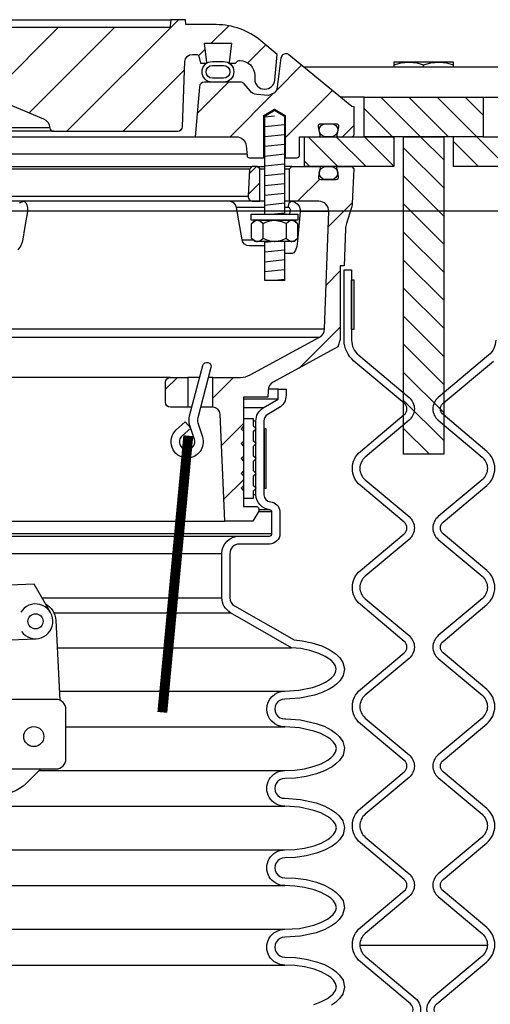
# Model space of a CAD drawing. Extents: x -169 to 7270, y -140 to 2984.
# Tile 561 of 656: x 6809.37 to 6815.29, y 410.02 to 422.42. Entities that reach past the tile are written whole.
import ezdxf

# ---------------------------------------------------------------- set-up
doc = ezdxf.new("R2010")
doc.units = 0
doc.header["$MEASUREMENT"] = 0
doc.header["$PDSIZE"] = 1
doc.layers.get('DEFPOINTS').update_dxf_attribs({"linetype": 'CONTINUOUS'})
for name, color, linetype in [('DIM', 3, 'CONTINUOUS'), ('FILL-CAP', 1, 'CONTINUOUS'), ('MULTI-PORT-MANHOLE', 4, 'CONTINUOUS'), ('MULTI-PORT-MANHOLE-HATCH', 252, 'CONTINUOUS'), ('MULTI-PORT-SHROUD', 1, 'CONTINUOUS'), ('MULTI-PORT-SPILL-BUCKET', 1, 'CONTINUOUS'), ('MULTI-PORT-SPILL-BUCKET-HATCH', 7, 'CONTINUOUS'), ('MULTI-PORT-SPILL-BUCKET-MANHOLE', 2, 'CONTINUOUS'), ('MULTI-PORT-SPILL-BUCKET-MANHOLE-HATCH', 7, 'CONTINUOUS'), ('MULTI-PORT-SPILL-BUCKET-SHROUD', 1, 'CONTINUOUS')]:
    doc.layers.add(name, color=color, linetype=linetype)
doc.layers.add('FREEZE-LINES', color=8, linetype='CONTINUOUS', plot=False)
doc.styles.add('SIMPLEX', font='simplex')
doc.dimstyles.new('DIM64', dxfattribs={"dimscale": 64, "dimtxt": 0.09375, "dimasz": 0.09375, "dimexe": 0.0625, "dimexo": 0.0625, "dimgap": 0.046875, "dimtad": 1, "dimdec": 4, "dimzin": 3, "dimdsep": 46, "dimlunit": 4, "dimtxsty": 'SIMPLEX', "dimcen": 0, "dimclrd": 256, "dimclre": 256, "dimclrt": 256, "dimadec": 0, "dimazin": 0, "dimtfac": 1, "dimtdec": 4, "dimtmove": 0, "dimatfit": 3, "dimfxl": 1, "dimfrac": 2, "dimtolj": 1, "dimtzin": 0, "dimarcsym": 0})
pattern_1 = [(135, (14796.21675, -756.0172), (0.176776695, 0.176776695), [])]
pattern_2 = [(45, (-1167.3131, -756.0172), (-0.35355339, 0.35355339), [])]

# ---------------------------------------------------------------- blocks, each defined once
blk = doc.blocks.new('*D54')
at = {"layer": 'DEFPOINTS', "color": 0, "transparency": 16777216}
for p in [(7015.694, 414.289), (6391.694, 410.007), (6391.694, 136.516)]:
    blk.add_point(p, dxfattribs=at)
at = {"layer": 'DIM', "lineweight": -2, "transparency": 16777216}
for p, q in [((7015.694, 410.289), (7015.694, 132.516)), ((6391.694, 406.007), (6391.694, 132.516)), ((7009.694, 136.516), (6397.694, 136.516))]:
    blk.add_line(p, q, dxfattribs=at)
at = {"layer": 'DIM', "transparency": 16777216}
for points in [[(6397.694, 137.516), (6397.694, 135.516), (6391.694, 136.516)], [(7009.694, 137.516), (7009.694, 135.516), (7015.694, 136.516)]]:
    blk.add_solid(points, dxfattribs=at)
at = {"layer": 'DIM', "transparency": 16777216, "insert": (6703.694, 144.087), "char_height": 6, "attachment_point": 5, "style": 'SIMPLEX'}
blk.add_mtext('\\A1;52\'-0" (F.V. TANK SLAB)', dxfattribs=at)

msp = doc.modelspace()

# ---------------------------------------------------------------- hatches: boundary and pattern name
at = {"layer": 'MULTI-PORT-MANHOLE-HATCH', "linetype": 'Continuous'}
h = msp.add_hatch(dxfattribs=at)
h.set_pattern_fill('LINE', color=256, scale=2, angle=45, style=0)
h.set_pattern_definition(pattern_1)
h.paths.add_polyline_path([(6813.70183, 421.44486), (6815.20183, 421.44486), (6815.20183, 420.94486), (6815.95183, 420.94486), (6815.95183, 420.56986), (6814.82683, 420.56986), (6814.82683, 420.94486), (6814.07683, 420.94486), (6814.07683, 420.56986), (6812.95183, 420.56986), (6812.95183, 420.94486), (6813.70183, 420.94486)])
h = msp.add_hatch(dxfattribs=at)
h.set_pattern_fill('LINE', color=256, scale=2, angle=45, style=0)
h.set_pattern_definition(pattern_1)
h.paths.add_polyline_path([(6814.19883, 420.94486), (6814.70483, 420.94486), (6814.70483, 416.94486), (6814.19883, 416.94486)])
at = {"layer": 'MULTI-PORT-SPILL-BUCKET-HATCH', "linetype": 'Continuous'}
h = msp.add_hatch(dxfattribs=at)
h.set_pattern_fill('LINE', color=256, scale=4, angle=45, style=0)
h.set_pattern_definition([(45, (-1031.51055, -784.51195), (-0.35355339, 0.35355339), [])])
edge = h.paths.add_edge_path(flags=16)
edge.add_line((6812.38933, 420.13236), (6812.38933, 420.53861))
edge.add_line((6812.38933, 420.53861), (6812.35808, 420.56986))
edge.add_line((6812.35808, 420.56986), (6812.29558, 420.56986))
edge.add_line((6812.29558, 420.56986), (6812.2626, 420.53688))
edge.add_line((6812.2626, 420.53688), (6812.24485, 420.19813))
edge.add_arc((6812.30727, 420.19486), 0.0625, 176.99787, 269.997947)
edge.add_line((6812.30726, 420.13236), (6812.38933, 420.13236))
edge = h.paths.add_edge_path()
edge.add_line((6811.26739, 417.91361), (6811.48587, 417.91361))
edge.add_line((6811.48587, 417.91361), (6811.48587, 417.53861))
edge.add_line((6811.48587, 417.53861), (6811.26739, 417.53861))
edge.add_arc((6811.26739, 417.60111), 0.0625, 180, 270, ccw=False)
edge.add_line((6811.20489, 417.60111), (6811.20489, 417.85111))
edge.add_arc((6811.26739, 417.85111), 0.0625, 90, 180, ccw=False)
edge = h.paths.add_edge_path()
edge.add_arc((6813.13247, 420.00736), 0.125, 358, 450)
edge.add_line((6813.13247, 420.13236), (6812.76433, 420.13236))
edge.add_line((6812.76433, 420.13236), (6812.76433, 420.53861))
edge.add_line((6812.76433, 420.53861), (6812.79558, 420.56986))
edge.add_line((6812.79558, 420.56986), (6813.13513, 420.56986))
edge.add_arc((6813.13514, 420.55486), 0.015, -11.010479, 90.011204, ccw=False)
edge.add_line((6813.14986, 420.552), (6813.12869, 420.44307))
edge.add_arc((6813.15936, 420.43711), 0.03125, 169.001697, 270.001442)
edge.add_line((6813.15936, 420.40586), (6813.3513, 420.40586))
edge.add_arc((6813.3513, 420.43711), 0.03125, 269.999681, 370.999427)
edge.add_line((6813.38198, 420.44307), (6813.3608, 420.552))
edge.add_arc((6813.3759, 420.55455), 0.01532, 88.573656, 189.573401, ccw=False)
edge.add_line((6813.37629, 420.56986), (6813.5471, 420.56986))
edge.add_line((6813.5471, 420.56986), (6813.5752, 420.53865))
edge.add_line((6813.5752, 420.53865), (6813.55234, 420.10251))
edge.add_arc((6813.30267, 420.11559), 0.25001, 342.100386, 357.000406, ccw=False)
edge.add_line((6813.54058, 420.03875), (6813.48061, 419.85308))
edge.add_arc((6813.71851, 419.77624), 0.25, 162.100003, 178.000095)
edge.add_line((6813.46866, 419.78497), (6813.45242, 419.31986))
edge.add_line((6813.45242, 419.31986), (6813.40187, 419.31986))
edge.add_line((6813.40187, 419.31986), (6813.40187, 418.38941))
edge.add_line((6813.40187, 418.38941), (6813.37442, 418.29642))
edge.add_line((6813.37442, 418.29642), (6812.56012, 417.85328))
edge.add_arc((6812.61987, 417.74349), 0.125, 118.554702, 177.000044)
edge.add_line((6812.49505, 417.75003), (6812.49052, 417.66361))
edge.add_line((6812.49052, 417.66361), (6812.18683, 417.66361))
edge.add_line((6812.18683, 417.66361), (6812.18683, 416.28861))
edge.add_line((6812.18683, 416.28861), (6812.34558, 416.28861))
edge.add_arc((6812.34558, 416.25736), 0.03125, 0, 90, ccw=False)
edge.add_line((6812.37683, 416.25736), (6812.37683, 416.22611))
edge.add_line((6812.37683, 416.22611), (6812.30466, 416.10111))
edge.add_line((6812.30466, 416.10111), (6811.95183, 416.10111))
edge.add_line((6811.95183, 416.10111), (6811.89298, 417.44895))
edge.add_arc((6811.79932, 417.44486), 0.09375, 2.499991, 90)
edge.add_line((6811.79932, 417.53861), (6811.79932, 417.91361))
edge.add_line((6811.79932, 417.91361), (6812.14972, 417.91361))
edge.add_arc((6812.14972, 418.1636), 0.25, 270.000244, 298.555091)
edge.add_line((6812.26922, 417.94402), (6813.14056, 418.41819))
edge.add_arc((6813.08081, 418.52799), 0.125, 298.554793, 357.999929)
edge.add_line((6813.20573, 418.52363), (6813.25739, 420.003))
h = msp.add_hatch(dxfattribs=at)
h.set_pattern_fill('LINE', color=256, scale=4, angle=45, style=0)
h.set_pattern_definition([(45, (-1167.3131, -756.0172), (-0.35355339, 0.35355339), [])])
edge = h.paths.add_edge_path()
edge.add_line((6812.38933, 420.13236), (6812.38933, 420.53861))
edge.add_line((6812.38933, 420.53861), (6812.35808, 420.56986))
edge.add_line((6812.35808, 420.56986), (6812.29558, 420.56986))
edge.add_line((6812.29558, 420.56986), (6812.2626, 420.53688))
edge.add_line((6812.2626, 420.53688), (6812.24485, 420.19813))
edge.add_arc((6812.30727, 420.19486), 0.0625, 176.99787, 269.997947)
edge.add_line((6812.30726, 420.13236), (6812.38933, 420.13236))
at = {"layer": 'MULTI-PORT-SPILL-BUCKET-MANHOLE-HATCH', "linetype": 'Continuous'}
h = msp.add_hatch(dxfattribs=at)
h.set_pattern_fill('LINE', color=256, scale=4, angle=45, style=0)
h.set_pattern_definition(pattern_2)
h.paths.add_polyline_path([(6811.44867, 421.89126, -0.40402688), (6811.54236, 421.98173), (6811.5923, 421.98173, -0.33946204), (6811.62248, 421.95857), (6811.64558, 421.87236), (6811.71433, 421.87236), (6811.72324, 421.88126), (6811.69363, 422.12236), (6812.03503, 422.12236), (6812.00542, 421.88126), (6812.01433, 421.87236), (6812.08308, 421.87236), (6812.10518, 421.89445, -0.19891237), (6812.12727, 421.90361), (6812.13933, 421.90361, -0.41421356), (6812.32683, 421.71611), (6812.32683, 421.66923, 0.41824171), (6812.45355, 421.54424, 0.39283658), (6812.57979, 421.65834), (6812.60808, 421.98173), (6812.40514, 422.15203, 0.17633049), (6811.8427, 422.35673), (6811.46012, 422.35673), (6811.45574, 422.41923), (6811.27084, 422.41923), (6811.26799, 422.37854), (6811.26515, 422.33784), (6811.2645, 422.32853), (6811.26384, 422.31924), (6807.63945, 422.31924), (6807.63815, 422.33784), (6807.6353, 422.37854), (6807.63246, 422.41923), (6807.44728, 422.41923), (6807.44291, 422.35673), (6807.27312, 422.35673), (6807.26875, 422.41923), (6807.08124, 422.41923), (6807.07687, 422.35673), (6806.82291, 422.35673), (6806.82291, 422.41923), (6806.70695, 422.41923), (6806.70695, 422.35673), (6806.48275, 422.35673), (6806.48275, 422.41923), (6806.36679, 422.41923), (6806.36679, 422.35673), (6805.82679, 422.35673), (6805.82242, 422.41923), (6805.63491, 422.41923), (6805.63054, 422.35673), (6805.5088, 422.35673), (6805.50443, 422.41923), (6805.31371, 422.41923), (6805.29226, 422.41673), (6805.27204, 422.41084), (6805.2531, 422.40161), (6805.23597, 422.38936), (6805.22116, 422.37438), (6805.20905, 422.35715), (6805.20304, 422.34545), (6805.19829, 422.33318), (6805.19461, 422.31932), (6805.19254, 422.30513), (6805.15701, 421.89899), (6805.12147, 421.49286), (6805.1164, 421.43497), (6805.11062, 421.36891), (6805.1068, 421.35294), (6805.0992, 421.33329), (6805.08843, 421.3152), (6805.07476, 421.29918), (6805.0586, 421.28566), (6805.04039, 421.27507), (6805.01304, 421.26479), (6804.9868, 421.26298), (6802.85481, 421.26298), (6802.8095, 421.27148), (6802.77036, 421.29582), (6802.74269, 421.3327), (6802.73028, 421.37709), (6802.6838, 421.90834), (6802.68996, 421.95941), (6802.71616, 422.00368), (6802.75798, 422.03365), (6802.80833, 422.04423), (6803.17038, 422.04423), (6803.21822, 422.05375), (6803.25877, 422.08085), (6803.28587, 422.1214), (6803.29539, 422.16923), (6803.29539, 422.29423), (6803.28587, 422.34207), (6803.25877, 422.38262), (6803.21822, 422.40972), (6803.17038, 422.41923), (6802.98287, 422.41923), (6802.9785, 422.35673), (6802.64209, 422.35673), (6802.59567, 422.36028), (6802.54925, 422.36393), (6802.50193, 422.36039), (6802.4539, 422.35673), (6802.39161, 422.35673), (6802.36881, 422.36279), (6802.35497, 422.37459), (6802.3286, 422.3952), (6802.29853, 422.40973), (6802.26595, 422.41728), (6802.23236, 422.41923), (6802.16709, 422.40859), (6802.11175, 422.3749), (6802.10251, 422.36693), (6802.08192, 422.35726), (6802.06726, 422.35673), (6802.03805, 422.35673), (6802.01567, 422.35849), (6801.99367, 422.36296), (6801.97189, 422.36891), (6801.95004, 422.37459), (6801.94854, 422.37492), (6801.94703, 422.37523), (6801.93465, 422.37704), (6801.92216, 422.37765), (6801.90813, 422.37688), (6801.89427, 422.37459), (6801.87242, 422.3689), (6801.85062, 422.36295), (6801.82858, 422.35849), (6801.80626, 422.35673), (6801.75678, 422.35673), (6801.73435, 422.36337), (6801.71957, 422.37401), (6801.7189, 422.37459), (6801.71228, 422.3801), (6801.70536, 422.38522), (6801.68349, 422.39791), (6801.65986, 422.40692), (6801.63438, 422.41229), (6801.60838, 422.41402), (6801.58088, 422.41209), (6801.55401, 422.40605), (6801.52838, 422.39547), (6801.50503, 422.38054), (6801.5014, 422.37762), (6801.49062, 422.36841), (6801.4681, 422.3577), (6801.45142, 422.35673), (6801.06096, 422.35673, 0.17632698), (6800.49852, 422.15202), (6800.29558, 421.98173), (6800.32387, 421.65834, 0.39283658), (6800.45011, 421.54424, 0.41824171), (6800.57683, 421.66923), (6800.57683, 421.71611, -0.41421356), (6800.76433, 421.90361), (6800.77639, 421.90361, -0.19891237), (6800.79848, 421.89445), (6800.82058, 421.87236), (6800.88933, 421.87236), (6800.89824, 421.88126), (6800.86863, 422.12236), (6801.21003, 422.12236), (6801.18042, 421.88126), (6801.18933, 421.87236), (6801.25808, 421.87236), (6801.28118, 421.95857, -0.3394582), (6801.31137, 421.98173), (6801.3613, 421.98173, -0.40402635), (6801.45499, 421.89125), (6801.48355, 421.07331, 0.40402635), (6801.54602, 421.01298), (6801.70465, 421.01298), (6801.75637, 421.01683), (6801.80809, 421.02053), (6802.16349, 421.01858), (6802.53039, 421.0169), (6802.5612, 421.01597), (6802.59192, 421.01352), (6802.6022, 421.01298), (6805.27824, 421.01298), (6805.32355, 421.02148), (6805.3627, 421.04582), (6805.39036, 421.0827), (6805.40278, 421.12709), (6805.47304, 421.93013), (6805.48545, 421.97452), (6805.51311, 422.0114), (6805.55226, 422.03573), (6805.59757, 422.04423), (6808.00244, 422.04423, -0.38887873), (6808.25149, 421.81602), (6808.25934, 421.72628, 0.38887873), (6808.3216, 421.66923), (6808.45791, 421.66923, -0.09968274), (6808.50629, 421.65949), (6809.67062, 421.17076, -0.27840381), (6809.74677, 421.0664), (6809.74745, 421.05863, 0.38887873), (6809.79726, 421.01299), (6811.35765, 421.01298, 0.40402623), (6811.42011, 421.0733)])
h = msp.add_hatch(dxfattribs=at)
h.set_pattern_fill('LINE', color=256, scale=4, angle=45, style=0)
h.set_pattern_definition(pattern_2)
edge = h.paths.add_edge_path()
edge.add_line((6811.63199, 421.5753), (6811.57683, 420.94486))
edge.add_line((6811.57683, 420.94486), (6812.0953, 420.94486))
edge.add_arc((6812.0953, 420.81986), 0.125, 5.000099, 90.000043, ccw=False)
edge.add_line((6812.21982, 420.83075), (6812.23058, 420.70776))
edge.add_arc((6812.26172, 420.71048), 0.03125, 185, 270)
edge.add_line((6812.26172, 420.67923), (6812.44313, 420.67923))
edge.add_line((6812.44313, 420.67923), (6812.44313, 421.21048))
edge.add_line((6812.44313, 421.21048), (6812.57683, 421.29082))
edge.add_line((6812.57683, 421.29082), (6812.71053, 421.21048))
edge.add_line((6812.71053, 421.21048), (6812.71053, 420.67923))
edge.add_line((6812.71053, 420.67923), (6812.85808, 420.67923))
edge.add_arc((6812.85808, 420.71048), 0.03125, 270, 360)
edge.add_line((6812.88933, 420.71048), (6812.88933, 420.94486))
edge.add_line((6812.88933, 420.94486), (6813.13438, 420.94486))
edge.add_arc((6813.13438, 420.96048), 0.01562, 270, 370.999746)
edge.add_line((6813.14971, 420.96346), (6813.12869, 421.07165))
edge.add_arc((6813.15936, 421.07761), 0.03125, 90.000847, 191.000593, ccw=False)
edge.add_line((6813.15936, 421.10886), (6813.3513, 421.10886))
edge.add_arc((6813.3513, 421.07761), 0.03125, -10.998303, 90.001443, ccw=False)
edge.add_line((6813.38198, 421.07165), (6813.3608, 420.96272))
edge.add_arc((6813.37553, 420.95986), 0.01501, 169.008936, 269.975776)
edge.add_line((6813.37553, 420.94486), (6813.54558, 420.94486))
edge.add_arc((6813.54558, 420.97611), 0.03125, 270, 360)
edge.add_line((6813.57683, 420.97611), (6813.57683, 421.31986))
edge.add_line((6813.57683, 421.31986), (6813.54852, 421.32517))
edge.add_line((6813.54852, 421.32517), (6812.75754, 421.97727))
edge.add_arc((6812.71787, 421.92898), 0.0625, 50.600528, 90)
edge.add_line((6812.71787, 421.99148), (6812.6771, 421.97615))
edge.add_line((6812.6771, 421.97615), (6812.65633, 421.93767))
edge.add_line((6812.65633, 421.93767), (6812.61104, 421.57072))
edge.add_line((6812.61104, 421.57072), (6812.59913, 421.53057))
edge.add_line((6812.59913, 421.53057), (6812.57404, 421.49671))
edge.add_line((6812.57404, 421.49671), (6812.50183, 421.46391))
edge.add_line((6812.50183, 421.46391), (6812.35272, 421.47696))
edge.add_arc((6812.36361, 421.60149), 0.125, 220.000141, 265.000351, ccw=False)
edge.add_line((6812.26785, 421.52114), (6812.19326, 421.61003))
edge.add_arc((6812.14539, 421.56986), 0.0625, 40.001024, 90.001569)
edge.add_line((6812.14539, 421.63236), (6811.69425, 421.63236))
edge.add_arc((6811.69425, 421.56986), 0.0625, 90, 175)

# ---------------------------------------------------------------- linework, layer by layer
at = {"layer": 'FILL-CAP', "linetype": 'Continuous'}
msp.add_lwpolyline([(6809.75875, 414.9504), (6809.55041, 415.30882), (6807.15118, 415.21034), (6806.97291, 414.83605)], dxfattribs=at)
for points in [[(6809.69358, 415.06252, -0.2587825), (6809.8236, 414.8528), (6809.87455, 413.84698)], [(6807.34596, 414.87228, 1.44499019), (6807.12426, 414.52816), (6807.82667, 414.37657, 0.19970767), (6808.0624, 414.41988, -0.13452379), (6808.56599, 414.58034), (6809.5786, 414.6219)]]:
    msp.add_lwpolyline(points, format="xyb", dxfattribs=at)
msp.add_lwpolyline([(6809.82683, 412.98145, 0.41421356), (6809.95183, 413.10645), (6809.95183, 413.73145, 0.41421356), (6809.82683, 413.85645), (6803.07683, 413.85645, 0.41421356), (6802.95183, 413.73145), (6802.95183, 413.10645, 0.41421356), (6803.07683, 412.98145)], format="xyb", close=True, dxfattribs=at)
at = {"layer": 'FILL-CAP', "color": 2, "linetype": 'Continuous'}
msp.add_lwpolyline([(6809.63466, 412.98145), (6809.4518, 412.79934, -0.44640039), (6808.70853, 412.84125, -0.36107386), (6808.70999, 412.9211, -0.04329968), (6808.77187, 412.98145)], format="xyb", dxfattribs=at)
at = {"layer": 'FILL-CAP', "color": 7, "linetype": 'Continuous'}
for centre, radius in [((6809.56963, 414.84046), 0.0955), ((6809.54733, 413.38845), 0.126)]:
    msp.add_circle(centre, radius, dxfattribs=at)
at = {"layer": 'FILL-CAP', "linetype": 'Continuous'}
msp.add_arc((6809.56956, 414.84046), 0.2188, 215.909869, 148.792524, dxfattribs=at)
at = {"layer": 'FREEZE-LINES', "linetype": 'Continuous'}
msp.add_line((7225.69428, 420.00736), (6181.69428, 420.00736), dxfattribs=at)
at = {"layer": 'MULTI-PORT-MANHOLE', "color": 1, "linetype": 'Continuous'}
msp.add_line((6814.45183, 421.81986), (6814.45183, 421.85072), dxfattribs=at)
at = {"layer": 'MULTI-PORT-MANHOLE', "linetype": 'Continuous'}
for p, q in [((6815.95518, 421.81986), (6812.94848, 421.81986)), ((6814.07683, 420.94486), (6813.70183, 420.94486)), ((6813.70183, 420.94486), (6814.07683, 420.94486)), ((6815.20183, 420.94486), (6814.82683, 420.94486))]:
    msp.add_line(p, q, dxfattribs=at)
at = {"layer": 'MULTI-PORT-MANHOLE', "color": 7, "linetype": 'Continuous'}
for p, q in [((6813.70183, 421.44486), (6813.40334, 421.44486)), ((6815.20183, 421.44486), (6815.50032, 421.44486)), ((6815.25368, 410.75736), (6813.64998, 410.75736))]:
    msp.add_line(p, q, dxfattribs=at)
at = {"layer": 'MULTI-PORT-MANHOLE', "color": 1, "linetype": 'Continuous'}
for points in [[(6814.07683, 421.85072), (6814.16869, 421.87502), (6814.2162, 421.88184), (6814.26433, 421.88421), (6814.27766, 421.88402), (6814.32131, 421.8809), (6814.36489, 421.87407), (6814.45183, 421.85072), (6814.54369, 421.87502), (6814.5912, 421.88184), (6814.63933, 421.88421), (6814.65266, 421.88402), (6814.69631, 421.8809), (6814.73989, 421.87407), (6814.82683, 421.85072)], [(6814.82683, 421.81986), (6814.82683, 421.88421), (6814.07683, 421.88421), (6814.07683, 421.81986)]]:
    msp.add_lwpolyline(points, dxfattribs=at)
at = {"layer": 'MULTI-PORT-MANHOLE', "linetype": 'Continuous'}
for points in [[(6813.70183, 421.44486), (6815.20183, 421.44486), (6815.20183, 420.94486), (6815.95183, 420.94486), (6815.95183, 420.56986), (6814.82683, 420.56986), (6814.82683, 420.94486), (6814.07683, 420.94486), (6814.07683, 420.56986), (6812.95183, 420.56986), (6812.95183, 420.94486), (6813.70183, 420.94486)], [(6814.70483, 420.94486), (6814.70483, 416.94486), (6814.19883, 416.94486), (6814.19883, 420.94486)]]:
    msp.add_lwpolyline(points, close=True, dxfattribs=at)
at = {"layer": 'MULTI-PORT-SHROUD', "color": 1, "linetype": 'Continuous'}
for points in [[(6814.31709, 409.92504, 0.29327737), (6814.28696, 410.02172), (6813.65649, 410.55074, -0.46630694), (6813.65649, 410.98164), (6814.20796, 411.44438, 0.46630723), (6814.20796, 411.58801), (6813.65649, 412.05074, -0.46630723), (6813.65649, 412.48164), (6814.20796, 412.94438, 0.46630723), (6814.20796, 413.08801), (6813.65649, 413.55074, -0.46630723), (6813.65649, 413.98164), (6814.20796, 414.44438, 0.46630723), (6814.20796, 414.58801), (6813.65649, 415.05074, -0.46630723), (6813.65649, 415.48164), (6814.20796, 415.94438, 0.46630723), (6814.20796, 416.08801), (6813.65649, 416.55074, -0.46630723), (6813.65649, 416.98164), (6814.20796, 417.44438, 0.46630817), (6814.20796, 417.58801), (6813.57462, 418.11944, -0.22169529), (6813.45183, 418.38277), (6813.45183, 419.26619), (6813.54558, 419.26619), (6813.54558, 418.38277, 0.22169529), (6813.63488, 418.19126), (6814.26822, 417.65983, -0.46630908), (6814.26822, 417.37256), (6813.71675, 416.90983, 0.46630905), (6813.71675, 416.62256), (6814.26822, 416.15983, -0.46630905), (6814.26822, 415.87256), (6813.71675, 415.40983, 0.46630905), (6813.71675, 415.12256), (6814.26822, 414.65983, -0.46630905), (6814.26822, 414.37256), (6813.71675, 413.90983, 0.46630905), (6813.71675, 413.62256), (6814.26822, 413.15983, -0.46630905), (6814.26822, 412.87256), (6813.71675, 412.40983, 0.46630905), (6813.71675, 412.12256), (6814.26822, 411.65983, -0.46630905), (6814.26822, 411.37256), (6813.71675, 410.90983, 0.46630785), (6813.71675, 410.62256), (6814.34722, 410.09354, -0.29327778), (6814.40748, 409.90017)], [(6815.35808, 418.38277, -0.22169529), (6815.26878, 418.19126), (6814.63544, 417.65983, 0.46630908), (6814.63544, 417.37256), (6815.18691, 416.90983, -0.46630905), (6815.18691, 416.62256), (6814.63544, 416.15983, 0.46630905), (6814.63544, 415.87256), (6815.18691, 415.40983, -0.46630905), (6815.18691, 415.12256), (6814.63544, 414.65983, 0.46630905), (6814.63544, 414.37256), (6815.18691, 413.90983, -0.46630905), (6815.18691, 413.62256), (6814.63544, 413.15983, 0.46630905), (6814.63544, 412.87256), (6815.18691, 412.40983, -0.46630905), (6815.18691, 412.12256), (6814.63544, 411.65983, 0.46630905), (6814.63544, 411.37256), (6815.18691, 410.90983, -0.46630785), (6815.18691, 410.62256), (6814.55644, 410.09354, 0.29327778), (6814.49618, 409.90017)], [(6814.58657, 409.92504, -0.29327737), (6814.6167, 410.02172), (6815.24717, 410.55074, 0.46630694), (6815.24717, 410.98164), (6814.6957, 411.44438, -0.46630723), (6814.6957, 411.58801), (6815.24717, 412.05074, 0.46630723), (6815.24717, 412.48164), (6814.6957, 412.94438, -0.46630723), (6814.6957, 413.08801), (6815.24717, 413.55074, 0.46630723), (6815.24717, 413.98164), (6814.6957, 414.44438, -0.46630723), (6814.6957, 414.58801), (6815.24717, 415.05074, 0.46630723), (6815.24717, 415.48164), (6814.6957, 415.94438, -0.46630723), (6814.6957, 416.08801), (6815.24717, 416.55074, 0.46630723), (6815.24717, 416.98164), (6814.6957, 417.44438, -0.46630817), (6814.6957, 417.58801), (6815.32904, 418.11944, 0.22169529)]]:
    msp.add_lwpolyline(points, format="xyb", dxfattribs=at)
at = {"layer": 'MULTI-PORT-SHROUD', "color": 7, "linetype": 'Continuous'}
msp.add_lwpolyline([(6813.54558, 418.51619), (6813.54558, 419.14119), (6813.57558, 419.14119), (6813.57558, 418.51619)], close=True, dxfattribs=at)
at = {"layer": 'MULTI-PORT-SPILL-BUCKET', "color": 7, "linetype": 'Continuous'}
for p, q in [((6800.60808, 420.56986), (6812.29558, 420.56986)), ((6812.2626, 420.53688), (6800.64106, 420.53688)), ((6812.35808, 420.56986), (6812.45363, 420.56986)), ((6812.38933, 420.53861), (6812.45363, 420.53861)), ((6812.79558, 420.56986), (6812.70003, 420.56986)), ((6812.70003, 420.53861), (6812.76433, 420.53861)), ((6812.45363, 420.13236), (6800.45003, 420.13236)), ((6800.65881, 420.19813), (6812.24485, 420.19813)), ((6812.76433, 420.13236), (6812.70003, 420.13236)), ((6812.45363, 420.05489), (6812.09571, 420.05489)), ((6812.74797, 420.05489), (6812.70003, 420.05489)), ((6813.25739, 420.003), (6812.89915, 420.003)), ((6812.16757, 419.64733), (6812.30586, 419.64733)), ((6799.69793, 418.52363), (6813.20573, 418.52363)), ((6802.20528, 418.41819), (6813.14056, 418.41819)), ((6811.26739, 417.91361), (6802.63004, 417.91361)), ((6811.63561, 417.91361), (6811.48587, 417.91361)), ((6811.79932, 417.91361), (6811.74395, 417.91361)), ((6811.53693, 417.53861), (6811.48587, 417.53861)), ((6811.79932, 417.53861), (6811.64527, 417.53861)), ((6802.38461, 416.10111), (6811.95183, 416.10111))]:
    msp.add_line(p, q, dxfattribs=at)
at = {"layer": 'MULTI-PORT-SPILL-BUCKET', "color": 2, "linetype": 'Continuous'}
for p, q in [((6812.43249, 419.66504), (6812.43249, 419.85318)), ((6812.72117, 419.85318), (6812.72117, 419.66504))]:
    msp.add_line(p, q, dxfattribs=at)
for points in [[(6812.45363, 419.96986), (6812.45363, 421.20454), (6812.57683, 421.27857), (6812.70003, 421.20454), (6812.70003, 419.96986)], [(6812.28816, 419.85318), (6812.31824, 419.87807), (6812.35126, 419.89186), (6812.36032, 419.89186), (6812.36032, 419.89186), (6812.39784, 419.88085), (6812.43249, 419.85318), (6812.4649, 419.86794), (6812.51533, 419.88441), (6812.5695, 419.89175), (6812.57683, 419.89186), (6812.66984, 419.87512), (6812.72117, 419.85318), (6812.75125, 419.87807), (6812.78427, 419.89186), (6812.79334, 419.89186), (6812.83085, 419.88085), (6812.86551, 419.85318)], [(6812.28816, 419.66504), (6812.31824, 419.64015), (6812.35126, 419.62636), (6812.36032, 419.62636), (6812.36032, 419.62636), (6812.39784, 419.63737), (6812.43249, 419.66504), (6812.4649, 419.65028), (6812.51533, 419.63381), (6812.5695, 419.62647), (6812.57683, 419.62636), (6812.66984, 419.6431), (6812.72117, 419.66504), (6812.75125, 419.64015), (6812.78427, 419.62636), (6812.79334, 419.62636), (6812.83085, 419.63737), (6812.86551, 419.66504)], [(6812.70003, 419.62636), (6812.70003, 419.13249), (6812.45363, 419.13249), (6812.45363, 419.62636)]]:
    msp.add_lwpolyline(points, dxfattribs=at)
at = {"layer": 'MULTI-PORT-SPILL-BUCKET', "linetype": 'Continuous'}
for points in [[(6813.25739, 420.00299, 0.42447482), (6813.13247, 420.13236), (6812.76433, 420.13236), (6812.76433, 420.53861), (6812.79558, 420.56986), (6813.13513, 420.56986, -0.47174628), (6813.14986, 420.552), (6813.12869, 420.44307, 0.47162926), (6813.15936, 420.40586), (6813.3513, 420.40586, 0.47162926), (6813.38198, 420.44307), (6813.3608, 420.552, -0.47162926), (6813.37629, 420.56986), (6813.5471, 420.56986), (6813.5752, 420.53865), (6813.55234, 420.10251, -0.06510535), (6813.54058, 420.03875), (6813.48061, 419.85308, 0.06948876), (6813.46866, 419.78497), (6813.45242, 419.31986), (6813.40187, 419.31986), (6813.40187, 418.38941), (6813.37442, 418.29642), (6812.56012, 417.85328, 0.26069176), (6812.49505, 417.75003), (6812.49052, 417.66361), (6812.18683, 417.66361), (6812.18683, 416.28861), (6812.34558, 416.28861, -0.41421356), (6812.37683, 416.25736), (6812.37683, 416.22611), (6812.30466, 416.10111), (6811.95183, 416.10111), (6811.89298, 417.44895, 0.40149071), (6811.79932, 417.53861), (6811.79932, 417.53861), (6811.79932, 417.91361), (6812.14972, 417.91361, 0.12524277), (6812.26922, 417.94402), (6813.14056, 418.41819, 0.265356), (6813.20573, 418.52363), (6813.25739, 420.003)], [(6812.38933, 420.13236), (6812.38933, 420.53861), (6812.35808, 420.56986), (6812.29558, 420.56986), (6812.2626, 420.53688), (6812.24485, 420.19813, 0.4296343), (6812.30726, 420.13236), (6812.38933, 420.13236)]]:
    msp.add_lwpolyline(points, format="xyb", dxfattribs=at)
at = {"layer": 'MULTI-PORT-SPILL-BUCKET', "color": 7, "linetype": 'Continuous'}
for points in [[(6813.37133, 420.48586, -0.41421356), (6813.29133, 420.40586), (6813.21933, 420.40586, -0.41421356), (6813.13933, 420.48586), (6813.13933, 420.48986, -0.41421356), (6813.21933, 420.56986), (6813.29133, 420.56986, -0.41421356), (6813.37133, 420.48986)], [(6812.45363, 419.56986), (6812.2599, 419.56986, -0.36397024), (6812.16757, 419.64733), (6812.09571, 420.05489, 0.36397024), (6812.00338, 420.13236)]]:
    msp.add_lwpolyline(points, format="xyb", dxfattribs=at)
for points in [[(6809.36596, 420.11042), (6809.42163, 420.13236), (6809.43263, 420.12965), (6809.44878, 420.11417), (6809.46128, 420.08661), (6809.46873, 420.05011), (6809.47004, 420.003), (6809.43683, 419.8123), (6809.40464, 419.62778), (6809.38472, 419.569), (6809.34846, 419.5205)], [(6812.77037, 419.96986), (6812.77506, 420.02255), (6812.77431, 420.03311), (6812.77029, 420.04257), (6812.76344, 420.04985), (6812.7546, 420.05404), (6812.74797, 420.05489), (6812.76024, 420.11042), (6812.7833, 420.13236), (6812.82732, 420.12324), (6812.86063, 420.10122), (6812.88505, 420.06862), (6812.89781, 420.02906), (6812.89915, 420.003), (6812.88252, 419.81847), (6812.86519, 419.62778), (6812.85489, 419.56296), (6812.83907, 419.51493), (6812.8187, 419.48364), (6812.79603, 419.47284), (6812.78549, 419.47284), (6812.70003, 419.47284)]]:
    msp.add_lwpolyline(points, dxfattribs=at)
at = {"layer": 'MULTI-PORT-SPILL-BUCKET', "color": 2, "linetype": 'Continuous'}
for points in [[(6812.86983, 419.89186), (6812.28383, 419.89186), (6812.28383, 419.96986), (6812.28383, 419.96986), (6812.86983, 419.96986)], [(6812.82683, 419.89186), (6812.86551, 419.85318), (6812.86551, 419.66504), (6812.82683, 419.62636), (6812.32683, 419.62636), (6812.28816, 419.66504), (6812.28816, 419.85318), (6812.32683, 419.89186)], [(6812.31183, 416.48486), (6812.34308, 416.51611), (6812.31183, 416.54736), (6812.31183, 416.67236), (6812.34308, 416.70361), (6812.31183, 416.73486), (6812.31183, 416.85986), (6812.34308, 416.89111), (6812.31183, 416.92236), (6812.31183, 417.04736), (6812.34308, 417.07861), (6812.31183, 417.10986), (6812.31183, 417.23486), (6812.34308, 417.26611), (6812.31183, 417.29736), (6812.31183, 417.39111), (6812.18683, 417.39111), (6812.18683, 417.29736), (6812.15558, 417.26611), (6812.18683, 417.23486), (6812.18683, 417.10986), (6812.15558, 417.07861), (6812.18683, 417.04736), (6812.18683, 416.92236), (6812.15558, 416.89111), (6812.18683, 416.85986), (6812.18683, 416.73486), (6812.15558, 416.70361), (6812.18683, 416.67236), (6812.18683, 416.54736), (6812.15558, 416.51611), (6812.18683, 416.48486), (6812.18683, 416.39111), (6812.31183, 416.39111)]]:
    msp.add_lwpolyline(points, close=True, dxfattribs=at)
at = {"layer": 'MULTI-PORT-SPILL-BUCKET', "color": 1, "linetype": 'Continuous'}
msp.add_lwpolyline([(6811.47203, 416.89798, -0.67313043), (6811.33853, 417.25079), (6811.45046, 417.35282), (6811.52143, 417.27463), (6811.41551, 417.17807, 0.80377672), (6811.50017, 417.00654, 0.43550595), (6811.56805, 417.13134), (6811.51162, 417.30603, -0.14376727), (6811.50814, 417.42923), (6811.675, 418.06327, -1), (6811.77632, 418.0366), (6811.60963, 417.40318, 0.14444497), (6811.61146, 417.3413), (6811.66863, 417.16335, -0.51620484)], format="xyb", close=True, dxfattribs=at)
at = {"layer": 'MULTI-PORT-SPILL-BUCKET', "linetype": 'Continuous'}
msp.add_lwpolyline([(6811.26739, 417.91361), (6811.48587, 417.91361), (6811.48587, 417.53861), (6811.26739, 417.53861, -0.41421356), (6811.20489, 417.60111), (6811.20489, 417.85111, -0.41421356)], format="xyb", close=True, dxfattribs=at)
at = {"layer": 'MULTI-PORT-SPILL-BUCKET', "color": 7, "const_width": 0.125}
msp.add_lwpolyline([(6811.49115, 417.17814), (6811.16474, 413.69339)], dxfattribs=at)
at = {"layer": 'MULTI-PORT-SPILL-BUCKET-HATCH', "linetype": 'Continuous'}
for p, q in [((6812.57683, 421.20454), (6812.45423, 421.19177)), ((6812.69944, 421.09385), (6812.45423, 421.0683)), ((6812.69944, 420.97038), (6812.45423, 420.94483)), ((6812.69944, 420.84691), (6812.45422, 420.82136)), ((6812.69944, 420.72344), (6812.45422, 420.69789)), ((6812.69944, 420.59997), (6812.45422, 420.57443)), ((6812.69944, 420.47651), (6812.45422, 420.45096)), ((6812.69944, 420.35304), (6812.45422, 420.32749)), ((6812.69944, 420.22957), (6812.45422, 420.20402)), ((6812.69944, 420.1061), (6812.45423, 420.08055)), ((6812.69944, 419.98263), (6812.57683, 419.96986))]:
    msp.add_line(p, q, dxfattribs=at)
at = {"layer": 'MULTI-PORT-SPILL-BUCKET-HATCH'}
for p, q in [((6812.57683, 419.62636), (6812.45423, 419.61359)), ((6812.69944, 419.51567), (6812.45423, 419.49012)), ((6812.69944, 419.3922), (6812.45423, 419.36665)), ((6812.69944, 419.26873), (6812.45422, 419.24318)), ((6812.69944, 419.14526), (6812.57683, 419.13249))]:
    msp.add_line(p, q, dxfattribs=at)
at = {"layer": 'MULTI-PORT-SPILL-BUCKET-MANHOLE', "color": 7, "linetype": 'Continuous'}
for p, q in [((6807.63246, 422.41923), (6811.27077, 422.4182)), ((6809.79726, 421.01299), (6805.27826, 421.01299)), ((6809.74745, 421.05863), (6805.3723, 421.05863)), ((6801.32683, 420.94486), (6811.57683, 420.94486))]:
    msp.add_line(p, q, dxfattribs=at)
at = {"layer": 'MULTI-PORT-SPILL-BUCKET-MANHOLE', "linetype": 'Continuous'}
for points in [[(6808.50629, 421.65949), (6809.67062, 421.17076, -0.27840381), (6809.74677, 421.0664), (6809.74745, 421.05863, 0.38887873), (6809.79726, 421.01299), (6811.35765, 421.01298, 0.40402623), (6811.42011, 421.0733), (6811.44867, 421.89126, -0.40402688), (6811.54236, 421.98173), (6811.5923, 421.98173, -0.33946204), (6811.62248, 421.95857), (6811.64558, 421.87236), (6811.71433, 421.87236), (6811.72324, 421.88126), (6811.69363, 422.12236), (6812.03503, 422.12236), (6812.00542, 421.88126), (6812.01433, 421.87236), (6812.08308, 421.87236), (6812.10518, 421.89445, -0.19891237), (6812.12727, 421.90361), (6812.13933, 421.90361, -0.41421356), (6812.32683, 421.71611), (6812.32683, 421.66923, 0.41421356), (6812.45183, 421.54423), (6812.45526, 421.54423, 0.38887873), (6812.57979, 421.65834), (6812.60808, 421.98173), (6812.40514, 422.15203, 0.17633049), (6811.8427, 422.35673), (6811.46012, 422.35673), (6811.45574, 422.41923), (6811.27084, 422.41923), (6811.26799, 422.37854), (6811.26515, 422.33784), (6811.2645, 422.32853), (6811.26384, 422.31924), (6807.63945, 422.31924)], [(6811.63199, 421.5753), (6811.57683, 420.94486), (6812.0953, 420.94486, -0.38887845), (6812.21982, 420.83075), (6812.23058, 420.70776, 0.38887873), (6812.26172, 420.67923), (6812.44313, 420.67923), (6812.44313, 421.21048), (6812.57683, 421.29082), (6812.71053, 421.21048), (6812.71053, 420.67923), (6812.85808, 420.67923, 0.41421356), (6812.88933, 420.71048), (6812.88933, 420.94486), (6813.13438, 420.94486, 0.47162926), (6813.14971, 420.96346), (6813.12869, 421.07165, -0.47162926), (6813.15936, 421.10886), (6813.3513, 421.10886, -0.47162926), (6813.38198, 421.07165), (6813.3608, 420.96272, 0.47145376), (6813.37553, 420.94486), (6813.54558, 420.94486, 0.41421356), (6813.57683, 420.97611), (6813.57683, 421.31986), (6813.54852, 421.32517), (6812.75754, 421.97727, 0.17362646), (6812.71787, 421.99148), (6812.6771, 421.97615), (6812.65633, 421.93767), (6812.61104, 421.57072), (6812.59913, 421.53057), (6812.57404, 421.49671), (6812.50183, 421.46391), (6812.35272, 421.47696, -0.19891332), (6812.26785, 421.52114), (6812.19326, 421.61003, 0.22169716), (6812.14539, 421.63236), (6811.69425, 421.63236, 0.38887873), (6811.63199, 421.5753)]]:
    msp.add_lwpolyline(points, format="xyb", dxfattribs=at)
at = {"layer": 'MULTI-PORT-SPILL-BUCKET-MANHOLE', "color": 7, "linetype": 'Continuous'}
for points in [[(6811.93433, 421.89236, -1), (6811.93433, 421.63236), (6811.79433, 421.63236, -1), (6811.79433, 421.89236)], [(6811.93433, 421.68236), (6811.79433, 421.68236, -1), (6811.79433, 421.84236), (6811.93433, 421.84236, -1)]]:
    msp.add_lwpolyline(points, format="xyb", close=True, dxfattribs=at)
msp.add_lwpolyline([(6813.37133, 421.02486, -0.41421356), (6813.29133, 420.94486), (6813.21933, 420.94486, -0.41421356), (6813.13933, 421.02486), (6813.13933, 421.02886, -0.41421356), (6813.21933, 421.10886), (6813.29133, 421.10886, -0.41421356), (6813.37133, 421.02886)], format="xyb", dxfattribs=at)
msp.add_lwpolyline([(6812.22898, 420.72611), (6806.94319, 420.72611)], dxfattribs=at)
at = {"layer": 'MULTI-PORT-SPILL-BUCKET-SHROUD', "color": 7, "linetype": 'Continuous'}
for p, q in [((6812.62183, 417.76611), (6812.49694, 417.76611)), ((6812.62183, 417.64079), (6812.18683, 417.64079)), ((6812.43327, 417.52831), (6812.18683, 417.52831)), ((6812.34183, 417.36375), (6812.31183, 417.36375)), ((6812.34183, 416.43201), (6812.31183, 416.43201)), ((6812.54371, 416.22018), (6812.37341, 416.22018)), ((6812.51542, 416.24502), (6812.37683, 416.24502)), ((6802.42174, 415.94518), (6812.54371, 415.94518)), ((6802.42707, 415.91393), (6812.13308, 415.91393)), ((6802.46437, 415.69518), (6811.91433, 415.69518)), ((6809.64968, 415.13805), (6811.91433, 415.13805)), ((6809.79988, 414.94837), (6812.02412, 414.94837)), ((6809.84106, 414.50815), (6812.79044, 414.50815)), ((6809.86879, 413.96081), (6812.70429, 413.96081)), ((6809.95183, 413.51081), (6812.70429, 413.51081)), ((6809.61393, 412.96081), (6812.7043, 412.96081)), ((6808.57683, 412.51081), (6812.7043, 412.51081)), ((6808.87811, 411.96081), (6812.7043, 411.96081)), ((6808.87811, 411.51081), (6812.7043, 411.51081)), ((6808.86225, 410.96081), (6812.7043, 410.96081)), ((6808.87811, 410.51081), (6812.7043, 410.51081))]:
    msp.add_line(p, q, dxfattribs=at)
at = {"layer": 'MULTI-PORT-SPILL-BUCKET-SHROUD', "linetype": 'Continuous'}
msp.add_lwpolyline([(6813.07055, 410.01281), (6813.1585, 410.04527), (6813.24149, 410.08922), (6813.27984, 410.11671), (6813.31413, 410.14906), (6813.34168, 410.188), (6813.35426, 410.23301), (6813.3441, 410.27852), (6813.31766, 410.31853), (6813.28388, 410.35162), (6813.2458, 410.37961), (6813.16302, 410.4244), (6813.07499, 410.45741), (6812.95365, 410.48808), (6812.82975, 410.50537), (6812.7043, 410.51081, -1.00000016), (6812.7043, 410.96081), (6812.88944, 410.97292), (6813.0702, 411.0127), (6813.15819, 411.04514), (6813.24123, 411.08905), (6813.2796, 411.11652), (6813.31394, 411.14885), (6813.34155, 411.18775), (6813.35425, 411.23275), (6813.3442, 411.27829), (6813.31781, 411.31836), (6813.28404, 411.35148), (6813.24597, 411.37949), (6813.16317, 411.42433), (6813.07512, 411.45737), (6812.95374, 411.48806), (6812.8298, 411.50537), (6812.7043, 411.51081, -1.00000017), (6812.7043, 411.96081), (6812.82975, 411.96624), (6812.95365, 411.98353), (6813.07499, 412.0142), (6813.16302, 412.04721), (6813.2458, 412.09201), (6813.28388, 412.11999), (6813.31766, 412.15308), (6813.3441, 412.1931), (6813.35426, 412.2386), (6813.34168, 412.28362), (6813.31413, 412.32255), (6813.27984, 412.3549), (6813.24149, 412.38239), (6813.1585, 412.42634), (6813.07055, 412.4588), (6812.88986, 412.49863), (6812.7043, 412.51081, -1.00000017), (6812.7043, 412.96081), (6812.82975, 412.96624), (6812.95364, 412.98353), (6813.07498, 413.0142), (6813.16302, 413.04721), (6813.2458, 413.09201), (6813.28387, 413.11999), (6813.31766, 413.15308), (6813.3441, 413.1931), (6813.35425, 413.2386), (6813.34167, 413.28362), (6813.31413, 413.32255), (6813.27983, 413.3549), (6813.24149, 413.38239), (6813.1585, 413.42634), (6813.07054, 413.4588), (6812.88985, 413.49863), (6812.71024, 413.51042), (6812.70429, 413.51081, -1), (6812.70429, 413.96081), (6812.88075, 413.97186), (6813.05364, 414.00773), (6813.13732, 414.03638), (6813.21706, 414.07453), (6813.25484, 414.09807), (6813.28995, 414.12531), (6813.32119, 414.15709), (6813.34495, 414.19485), (6813.35344, 414.23832), (6813.34285, 414.28124), (6813.3182, 414.31808), (6813.28651, 414.34929), (6813.21373, 414.39922), (6813.13356, 414.43663), (6813.02187, 414.47294), (6812.90728, 414.49606), (6812.79044, 414.50815), (6812.02412, 414.94837, -0.26853007), (6811.91433, 415.13805), (6811.91433, 415.69518, -0.41421356), (6812.13308, 415.91393), (6812.51246, 415.91393, 0.41421356), (6812.54371, 415.94518), (6812.54371, 416.22018, 0.33495079), (6812.51542, 416.24502, -0.37226186), (6812.34183, 416.43201), (6812.34183, 417.36375, -0.26412454), (6812.43327, 417.52831), (6812.62183, 417.64079), (6812.62183, 417.76611), (6812.72183, 417.76611), (6812.72183, 417.69048, -0.26412454), (6812.63039, 417.52946), (6812.48497, 417.44271, 0.26412454), (6812.44183, 417.3643), (6812.44183, 416.4341, 0.36520106), (6812.52548, 416.34452, -0.35854627), (6812.64371, 416.22687), (6812.64371, 415.94518, -0.41421356), (6812.51246, 415.81393), (6812.13308, 415.81393, 0.41421356), (6812.01433, 415.69518), (6812.01433, 415.13805, 0.26853007), (6812.07393, 415.03508), (6812.82184, 414.60543), (6812.92235, 414.59503), (6813.0473, 414.56982), (6813.17029, 414.52984), (6813.2635, 414.48635), (6813.35037, 414.42674), (6813.39564, 414.38217), (6813.43572, 414.32225), (6813.45582, 414.24083), (6813.43952, 414.15738), (6813.40008, 414.09469), (6813.35656, 414.05041), (6813.31208, 414.01591), (6813.26523, 413.98672), (6813.17522, 413.94366), (6813.0801, 413.91109), (6812.8941, 413.8725), (6812.70696, 413.86078, 1.02213573), (6812.70709, 413.61084), (6812.71679, 413.6102), (6812.90397, 413.59792), (6813.09875, 413.55498), (6813.19939, 413.51784), (6813.29426, 413.4676), (6813.34356, 413.43226), (6813.39, 413.38845), (6813.43331, 413.32722), (6813.45732, 413.24133), (6813.43768, 413.15334), (6813.39523, 413.08908), (6813.34879, 413.0436), (6813.29946, 413.00734), (6813.20456, 412.95599), (6813.10488, 412.91861), (6812.97286, 412.88525), (6812.83884, 412.86654), (6812.70615, 412.86079, 1.01877101), (6812.7071, 412.61084), (6812.90398, 412.59792), (6813.09876, 412.55498), (6813.1994, 412.51784), (6813.29427, 412.4676), (6813.34356, 412.43226), (6813.39001, 412.38845), (6813.43332, 412.32722), (6813.45733, 412.24133), (6813.43769, 412.15334), (6813.39523, 412.08909), (6813.3488, 412.0436), (6813.29947, 412.00734), (6813.20457, 411.95599), (6813.10489, 411.91861), (6812.97287, 411.88525), (6812.83885, 411.86654), (6812.70615, 411.86079, 1.01490594), (6812.70615, 411.61082), (6812.8389, 411.60507), (6812.97297, 411.58634), (6813.10503, 411.55295), (6813.20474, 411.51554), (6813.29966, 411.46414), (6813.34901, 411.42783), (6813.39546, 411.38227), (6813.43787, 411.31787), (6813.45731, 411.22978), (6813.43311, 411.14397), (6813.38973, 411.08285), (6813.34327, 411.03912), (6813.29395, 411.00381), (6813.19904, 410.95362), (6813.09837, 410.91651), (6812.90353, 410.87363), (6812.7071, 410.86078, 1.01873998), (6812.70615, 410.61082), (6812.83885, 410.60507), (6812.97287, 410.58637), (6813.10489, 410.553), (6813.20457, 410.51563), (6813.29947, 410.46427), (6813.3488, 410.42801), (6813.39523, 410.38253), (6813.43769, 410.31827), (6813.45733, 410.23029), (6813.43332, 410.14439), (6813.39001, 410.08316), (6813.34356, 410.03936), (6813.29427, 410.00401)], format="xyb", dxfattribs=at)
at = {"layer": 'MULTI-PORT-SPILL-BUCKET-SHROUD', "color": 7, "linetype": 'Continuous'}
msp.add_lwpolyline([(6812.44683, 417.26611), (6812.44683, 416.51611), (6812.47183, 416.51611), (6812.47183, 417.26611), (6812.44683, 417.26611), (6812.44557, 417.26611), (6812.44181, 417.26611)], dxfattribs=at)

# ---------------------------------------------------------------- dimensions: what is measured, and where the dimension line sits
at = {"layer": 'DIM'}
dim = msp.add_linear_dim(base=(6391.69428, 136.51592), p1=(7015.69428, 414.28861), p2=(6391.69428, 410.00736), angle=180, text='<> (F.V. TANK SLAB)', dimstyle='DIM64', dxfattribs=at)
dim.commit()
dim.dimension.update_dxf_attribs({"geometry": '*D54', "text_midpoint": (6703.69428, 144.08735)})

doc.saveas('drawing.dxf')
